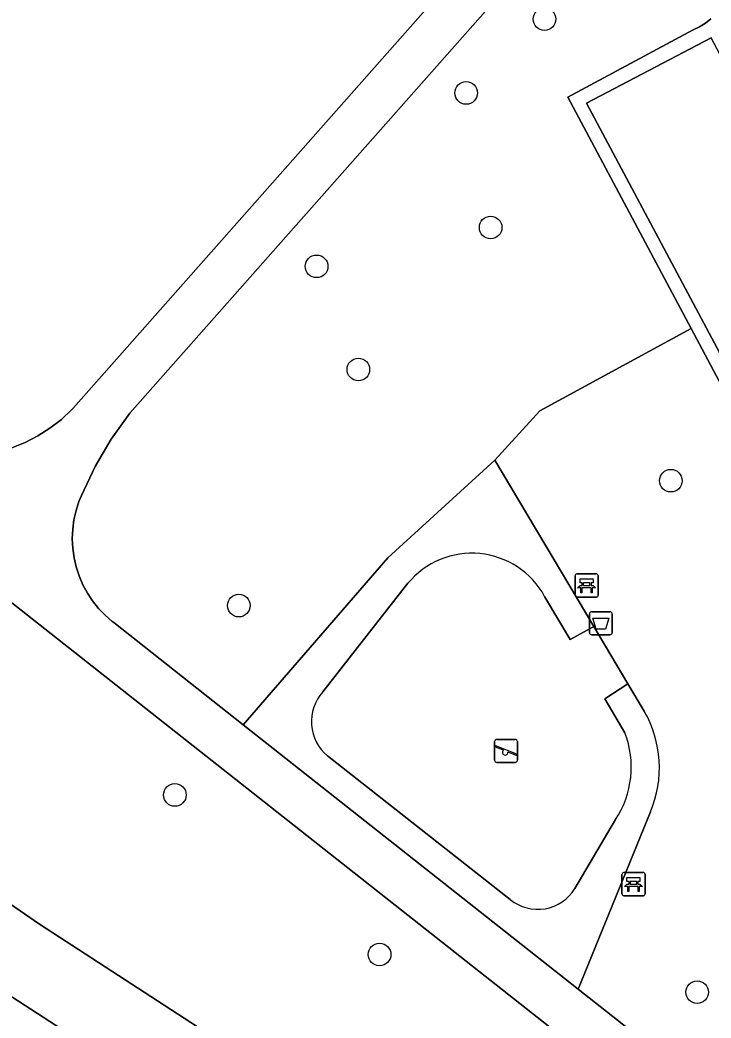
# Model space of a CAD drawing. Extents: x 160304 to 160955, y 383684 to 384161.
# Drawn here: x 160564.93 to 160594.82, y 383819.6 to 383862.76 of the extents above; entities that cross this region are included whole.
import ezdxf

# ---------------------------------------------------------------- set-up
doc = ezdxf.new("R2010")
doc.units = 0
for name, color, linetype in [('IMGEO_Afvalbak', 7, 'Continuous'), ('IMGEO_Bank', 7, 'Continuous'), ('IMGEO_Boom', 7, 'Continuous'), ('IMGEO_Greppel_droge_sloot', 7, 'Continuous'), ('IMGEO_Groenvoorziening', 7, 'Continuous'), ('IMGEO_Parkeervlak_open', 7, 'Continuous'), ('IMGEO_Speelvoorziening', 7, 'Continuous'), ('IMGEO_Terreindeel_zand', 7, 'Continuous'), ('IMGEO_Voetpad_halfverhard', 7, 'Continuous'), ('IMGEO_Voetpad_open', 7, 'Continuous')]:
    doc.layers.add(name, color=color, linetype=linetype)

msp = doc.modelspace()

# ---------------------------------------------------------------- linework, layer by layer
at = {"layer": 'IMGEO_Afvalbak'}
for p, q in [((160589.556, 383836.267), (160589.556, 383837.067)), ((160589.556, 383837.067), (160589.556, 383836.267)), ((160589.656, 383837.167), (160590.446, 383837.167)), ((160590.446, 383837.167), (160589.656, 383837.167)), ((160590.546, 383837.067), (160590.546, 383836.267)), ((160590.546, 383836.267), (160590.546, 383837.067)), ((160590.446, 383836.167), (160589.656, 383836.167)), ((160589.656, 383836.167), (160590.446, 383836.167))]:
    msp.add_line(p, q, dxfattribs=at)
msp.add_lwpolyline([(160589.699, 383836.881), (160590.403, 383836.881), (160590.254, 383836.411), (160589.848, 383836.411), (160589.699, 383836.881)], dxfattribs=at)
for centre, start, end in [((160589.656, 383837.067), 90, 180), ((160589.656, 383837.067), 90, 180), ((160590.446, 383837.067), 0, 90), ((160590.446, 383837.067), 360, 90), ((160589.656, 383836.267), 180, 270), ((160589.656, 383836.267), 180, 270), ((160590.446, 383836.267), 270, 0), ((160590.446, 383836.267), 270, 0)]:
    msp.add_arc(centre, 0.1, start, end, dxfattribs=at)
at = {"layer": 'IMGEO_Bank'}
for p, q in [((160589.011, 383838.803), (160589.852, 383838.803)), ((160589.852, 383838.803), (160589.011, 383838.803)), ((160588.936, 383837.878), (160588.936, 383838.719)), ((160588.936, 383838.719), (160588.936, 383837.878)), ((160589.245, 383838.309), (160589.245, 383838.415)), ((160589.289, 383838.415), (160589.289, 383838.309)), ((160589.577, 383838.421), (160589.295, 383838.421)), ((160589.583, 383838.309), (160589.583, 383838.415)), ((160589.627, 383838.415), (160589.627, 383838.309)), ((160589.936, 383838.728), (160589.936, 383837.887)), ((160589.936, 383837.887), (160589.936, 383838.728)), ((160589.633, 383838.201), (160589.24, 383838.201)), ((160589.295, 383838.303), (160589.577, 383838.303)), ((160589.861, 383837.803), (160589.02, 383837.803)), ((160589.02, 383837.803), (160589.861, 383837.803)), ((160591.04, 383825.888), (160591.881, 383825.888)), ((160591.881, 383825.888), (160591.04, 383825.888)), ((160591.965, 383825.813), (160591.965, 383824.972)), ((160591.965, 383824.972), (160591.965, 383825.813)), ((160590.965, 383824.963), (160590.965, 383825.804)), ((160590.965, 383825.804), (160590.965, 383824.963)), ((160591.274, 383825.394), (160591.274, 383825.5)), ((160591.318, 383825.5), (160591.318, 383825.394)), ((160591.606, 383825.506), (160591.324, 383825.506)), ((160591.324, 383825.388), (160591.606, 383825.388)), ((160591.612, 383825.394), (160591.612, 383825.5)), ((160591.656, 383825.5), (160591.656, 383825.394)), ((160591.662, 383825.286), (160591.269, 383825.286)), ((160591.89, 383824.888), (160591.049, 383824.888)), ((160591.049, 383824.888), (160591.89, 383824.888))]:
    msp.add_line(p, q, dxfattribs=at)
for points in [[(160589.239, 383838.421), (160589.153, 383838.421), (160589.153, 383838.582), (160589.716, 383838.582), (160589.716, 383838.421), (160589.633, 383838.421)], [(160589.183, 383838.201), (160589.041, 383838.201), (160589.153, 383838.303), (160589.239, 383838.303)], [(160589.233, 383838.194), (160589.233, 383837.987), (160589.19, 383837.987), (160589.19, 383838.194)], [(160589.633, 383838.303), (160589.716, 383838.303), (160589.828, 383838.201), (160589.689, 383838.201)], [(160589.683, 383838.194), (160589.683, 383837.987), (160589.639, 383837.987), (160589.639, 383838.194)], [(160591.212, 383825.286), (160591.07, 383825.286), (160591.182, 383825.388), (160591.268, 383825.388)], [(160591.268, 383825.506), (160591.182, 383825.506), (160591.182, 383825.667), (160591.745, 383825.667), (160591.745, 383825.506), (160591.662, 383825.506)], [(160591.662, 383825.388), (160591.745, 383825.388), (160591.857, 383825.286), (160591.718, 383825.286)], [(160591.262, 383825.279), (160591.262, 383825.072), (160591.219, 383825.072), (160591.219, 383825.279)], [(160591.712, 383825.279), (160591.712, 383825.072), (160591.668, 383825.072), (160591.668, 383825.279)]]:
    msp.add_lwpolyline(points, dxfattribs=at)
for centre, radius, start, end in [((160589.014, 383838.725), 0.0779, 92.4484, 184.2845), ((160589.014, 383838.725), 0.0779, 92.4484, 184.2845), ((160589.858, 383838.725), 0.0779, 2.4484, 94.2845), ((160589.858, 383838.725), 0.0779, 2.4484, 94.2845), ((160589.238, 383838.414), 0.00671, 2.8957, 87.1043), ((160589.295, 383838.414), 0.00671, 92.8957, 177.1043), ((160589.577, 383838.414), 0.00671, 2.8957, 87.1043), ((160589.634, 383838.414), 0.00671, 92.8957, 177.1043), ((160589.183, 383838.194), 0.00671, 2.8957, 87.1043), ((160589.24, 383838.194), 0.00671, 92.8957, 177.1043), ((160589.238, 383838.31), 0.00671, 272.8957, 357.1043), ((160589.295, 383838.31), 0.00671, 182.8957, 267.1043), ((160589.577, 383838.31), 0.00671, 272.8957, 357.1043), ((160589.634, 383838.31), 0.00671, 182.8957, 267.1043), ((160589.632, 383838.194), 0.00671, 2.8957, 87.1043), ((160589.689, 383838.194), 0.00671, 92.8957, 177.1043), ((160589.014, 383837.881), 0.0779, 182.4484, 274.2845), ((160589.014, 383837.881), 0.0779, 182.4484, 274.2845), ((160589.858, 383837.881), 0.0779, 272.4484, 4.2845), ((160589.858, 383837.881), 0.0779, 272.4484, 4.2845), ((160591.043, 383825.81), 0.0779, 92.4484, 184.2845), ((160591.043, 383825.81), 0.0779, 92.4484, 184.2845), ((160591.887, 383825.81), 0.0779, 2.4484, 94.2845), ((160591.887, 383825.81), 0.0779, 2.4484, 94.2845), ((160591.267, 383825.499), 0.00671, 2.8957, 87.1043), ((160591.267, 383825.395), 0.00671, 272.8957, 357.1043), ((160591.324, 383825.499), 0.00671, 92.8957, 177.1043), ((160591.324, 383825.395), 0.00671, 182.8957, 267.1043), ((160591.606, 383825.499), 0.00671, 2.8957, 87.1043), ((160591.606, 383825.395), 0.00671, 272.8957, 357.1043), ((160591.663, 383825.499), 0.00671, 92.8957, 177.1043), ((160591.663, 383825.395), 0.00671, 182.8957, 267.1043), ((160591.043, 383824.966), 0.0779, 182.4484, 274.2845), ((160591.043, 383824.966), 0.0779, 182.4484, 274.2845), ((160591.212, 383825.279), 0.00671, 2.8957, 87.1043), ((160591.269, 383825.279), 0.00671, 92.8957, 177.1043), ((160591.661, 383825.279), 0.00671, 2.8957, 87.1043), ((160591.718, 383825.279), 0.00671, 92.8957, 177.1043), ((160591.887, 383824.966), 0.0779, 272.4484, 4.2845), ((160591.887, 383824.966), 0.0779, 272.4484, 4.2845)]:
    msp.add_arc(centre, radius, start, end, dxfattribs=at)
at = {"layer": 'IMGEO_Boom'}
for centre in [(160587.613, 383862.79), (160584.23, 383859.599), (160585.287, 383853.779), (160577.762, 383852.101), (160579.566, 383847.64), (160593.078, 383842.833), (160574.397, 383837.431), (160571.634, 383829.243), (160580.485, 383822.344), (160594.215, 383820.714)]:
    msp.add_circle(centre, 0.489, dxfattribs=at)
at = {"layer": 'IMGEO_Greppel_droge_sloot'}
for points in [[(160582.534, 383812.776), (160565.781, 383823.661), (160558.345, 383828.766), (160555.752, 383830.697), (160527.152, 383851.99), (160512.051, 383860.483), (160509.235, 383862.067)], [(160508.125, 383858.628), (160524.459, 383849.529), (160553.11, 383828.476), (160556.064, 383826.306), (160564.334, 383820.679), (160580.761, 383810.015), (160598.802, 383799.175), (160608.496, 383793.387), (160620.915, 383786.51), (160639.606, 383776.783), (160648.339, 383772.659), (160662.889, 383766.429), (160684.972, 383756.649), (160685.542, 383758.679), (160664.695, 383768.884), (160649.742, 383775.545), (160640.34, 383780.06), (160622.299, 383789.443), (160610.062, 383796.203), (160600.019, 383802.155), (160582.534, 383812.776)]]:
    msp.add_lwpolyline(points, dxfattribs=at)
at = {"layer": 'IMGEO_Groenvoorziening'}
for points in [[(160591.92, 383870.9), (160569.679, 383845.757), (160568.877, 383844.634), (160568.179, 383843.443), (160567.59, 383842.195), (160567.482, 383841.929), (160567.357, 383841.538), (160567.267, 383841.137), (160567.213, 383840.73), (160567.196, 383840.32), (160567.216, 383839.91), (160567.272, 383839.503), (160567.364, 383839.103), (160567.492, 383838.712), (160567.654, 383838.335), (160567.849, 383837.974), (160568.075, 383837.631), (160568.332, 383837.31), (160568.615, 383837.014), (160568.925, 383836.744), (160568.988, 383836.694), (160574.592, 383832.275), (160580.842, 383839.495), (160585.475, 383843.724), (160587.415, 383845.858), (160593.955, 383849.41), (160588.63, 383859.42), (160594.049, 383862.323), (160594.317, 383862.461), (160594.572, 383862.622), (160594.812, 383862.806)], [(160563.376, 383843.949), (160563.984, 383844.076), (160564.578, 383844.257), (160565.154, 383844.491), (160565.706, 383844.775), (160566.231, 383845.107), (160566.724, 383845.485), (160567.181, 383845.905), (160567.255, 383845.98), (160587.546, 383868.946)], [(160512.051, 383860.483), (160527.152, 383851.99), (160555.752, 383830.697), (160558.345, 383828.766), (160565.781, 383823.661), (160582.534, 383812.776), (160600.019, 383802.155), (160610.062, 383796.203), (160622.299, 383789.443), (160640.34, 383780.06), (160649.742, 383775.545), (160664.695, 383768.884), (160685.542, 383758.679), (160684.972, 383756.649), (160697.446, 383751.712), (160700.343, 383760.526), (160696.112, 383762.451), (160684.565, 383767.367), (160636.545, 383788.535), (160627.316, 383792.767), (160623.864, 383794.407), (160613.532, 383800.088), (160603.749, 383806.669), (160564.231, 383837.826)], [(160580.761, 383810.015), (160564.334, 383820.679), (160556.064, 383826.306), (160553.11, 383828.476), (160524.459, 383849.529), (160508.125, 383858.628)], [(160598.521, 383840.826), (160593.955, 383849.41), (160587.415, 383845.858), (160585.475, 383843.724), (160589.755, 383836.523), (160591.223, 383834.054), (160591.927, 383832.872)], [(160592.198, 383828.52), (160589.078, 383820.852), (160606.303, 383807.27), (160613.979, 383802.041), (160620.758, 383798.197), (160628.361, 383794.476), (160636.045, 383790.923), (160677.55, 383772.608), (160678.007, 383772.445), (160678.477, 383772.323), (160678.955, 383772.244), (160679.439, 383772.208), (160679.924, 383772.215), (160680.407, 383772.266), (160680.883, 383772.359), (160681.349, 383772.495), (160681.801, 383772.671), (160682.235, 383772.888), (160682.649, 383773.142), (160683.038, 383773.432), (160683.399, 383773.756), (160683.73, 383774.111)]]:
    msp.add_lwpolyline(points, dxfattribs=at)
msp.add_arc((160587.69, 383830.424), 4.894, 337.1067, 30.0198, dxfattribs=at)
at = {"layer": 'IMGEO_Parkeervlak_open'}
msp.add_lwpolyline([(160594.822, 383861.978), (160589.436, 383859.161), (160598.777, 383841.649), (160602.207, 383843.512), (160602.305, 383843.568), (160602.467, 383843.646), (160602.634, 383843.71), (160602.807, 383843.757), (160602.983, 383843.79), (160603.162, 383843.806), (160603.341, 383843.807), (160603.52, 383843.791), (160603.696, 383843.759), (160603.869, 383843.712), (160604.037, 383843.65), (160604.199, 383843.573), (160604.353, 383843.481), (160604.498, 383843.377), (160604.634, 383843.259), (160604.758, 383843.131), (160604.871, 383842.991)], close=True, dxfattribs=at)
at = {"layer": 'IMGEO_Speelvoorziening'}
for p, q in [((160585.454, 383830.748), (160585.454, 383831.548)), ((160585.454, 383831.548), (160585.454, 383830.748)), ((160585.554, 383831.648), (160586.344, 383831.648)), ((160586.344, 383831.648), (160585.554, 383831.648)), ((160586.444, 383831.548), (160586.444, 383830.748)), ((160586.444, 383830.748), (160586.444, 383831.548)), ((160585.837, 383831.176), (160585.498, 383831.313)), ((160585.523, 383831.373), (160586.399, 383831.02)), ((160586.375, 383830.96), (160586.035, 383831.097)), ((160586.344, 383830.648), (160585.554, 383830.648)), ((160585.554, 383830.648), (160586.344, 383830.648))]:
    msp.add_line(p, q, dxfattribs=at)
for centre, radius, start, end in [((160585.554, 383831.548), 0.1, 90, 180), ((160585.554, 383831.548), 0.1, 90, 180), ((160586.344, 383831.548), 0.1, 0, 90), ((160586.344, 383831.548), 0.1, 360, 90), ((160585.511, 383831.343), 0.0327, 68.078, 248.078), ((160585.916, 383831.086), 0.12, 130.9928, 5.1632), ((160586.387, 383830.99), 0.0327, 248.078, 68.078), ((160585.554, 383830.748), 0.1, 180, 270), ((160585.554, 383830.748), 0.1, 180, 270), ((160586.344, 383830.748), 0.1, 270, 0), ((160586.344, 383830.748), 0.1, 270, 0)]:
    msp.add_arc(centre, radius, start, end, dxfattribs=at)
at = {"layer": 'IMGEO_Terreindeel_zand'}
for points in [[(160581.712, 383838.399), (160578.029, 383833.7)], [(160591.093, 383831.928), (160590.223, 383833.407), (160591.223, 383834.054), (160589.755, 383836.523), (160588.719, 383835.964), (160587.622, 383837.829)], [(160578.232, 383830.936), (160586.135, 383824.718)], [(160588.93, 383825.194), (160590.692, 383828.175)]]:
    msp.add_lwpolyline(points, dxfattribs=at)
for centre, radius, start, end in [((160584.474, 383836.111), 3.586, 28.6185, 140.3636), ((160579.446, 383832.415), 1.913, 137.7858, 230.6152), ((160587.201, 383830.446), 4.165, 326.9565, 20.8459), ((160587.323, 383826.185), 1.888, 230.9981, 328.3319)]:
    msp.add_arc(centre, radius, start, end, dxfattribs=at)
at = {"layer": 'IMGEO_Voetpad_halfverhard'}
for points in [[(160606.303, 383807.27), (160589.078, 383820.852), (160574.592, 383832.275), (160568.988, 383836.694), (160568.925, 383836.744), (160568.615, 383837.014), (160568.332, 383837.31), (160568.075, 383837.631), (160567.849, 383837.974), (160567.654, 383838.335), (160567.492, 383838.712), (160567.364, 383839.103), (160567.272, 383839.503), (160567.216, 383839.91), (160567.196, 383840.32), (160567.213, 383840.73), (160567.267, 383841.137), (160567.357, 383841.538), (160567.482, 383841.929), (160567.59, 383842.195), (160568.179, 383843.443), (160568.877, 383844.634), (160569.679, 383845.757), (160591.92, 383870.9)], [(160587.546, 383868.946), (160567.255, 383845.98), (160567.181, 383845.905), (160566.724, 383845.485), (160566.231, 383845.107), (160565.706, 383844.775), (160565.154, 383844.491), (160564.578, 383844.257), (160563.984, 383844.076), (160563.376, 383843.949), (160564.231, 383837.826), (160603.749, 383806.669), (160613.532, 383800.088), (160623.864, 383794.407), (160627.316, 383792.767), (160636.545, 383788.535), (160684.565, 383767.367)]]:
    msp.add_lwpolyline(points, dxfattribs=at)
at = {"layer": 'IMGEO_Voetpad_open'}
for points in [[(160594.812, 383862.806), (160594.572, 383862.622), (160594.317, 383862.461), (160594.049, 383862.323), (160588.63, 383859.42), (160593.955, 383849.41), (160598.521, 383840.826)], [(160598.777, 383841.649), (160589.436, 383859.161), (160594.822, 383861.978)], [(160587.622, 383837.829), (160588.719, 383835.964), (160589.755, 383836.523), (160585.475, 383843.724), (160580.842, 383839.495), (160574.592, 383832.275), (160589.078, 383820.852), (160592.198, 383828.52)], [(160578.029, 383833.7), (160581.712, 383838.399)], [(160591.927, 383832.872), (160591.223, 383834.054), (160590.223, 383833.407), (160591.093, 383831.928)], [(160586.135, 383824.718), (160578.232, 383830.936)], [(160590.692, 383828.175), (160588.93, 383825.194)]]:
    msp.add_lwpolyline(points, dxfattribs=at)
for centre, radius, start, end in [((160584.474, 383836.111), 3.586, 28.6185, 140.3636), ((160579.446, 383832.415), 1.913, 137.7858, 230.6152), ((160587.69, 383830.424), 4.894, 337.1067, 30.0198), ((160587.201, 383830.446), 4.165, 326.9565, 20.8459), ((160587.323, 383826.185), 1.888, 230.9981, 328.3319)]:
    msp.add_arc(centre, radius, start, end, dxfattribs=at)

doc.saveas('drawing.dxf')
